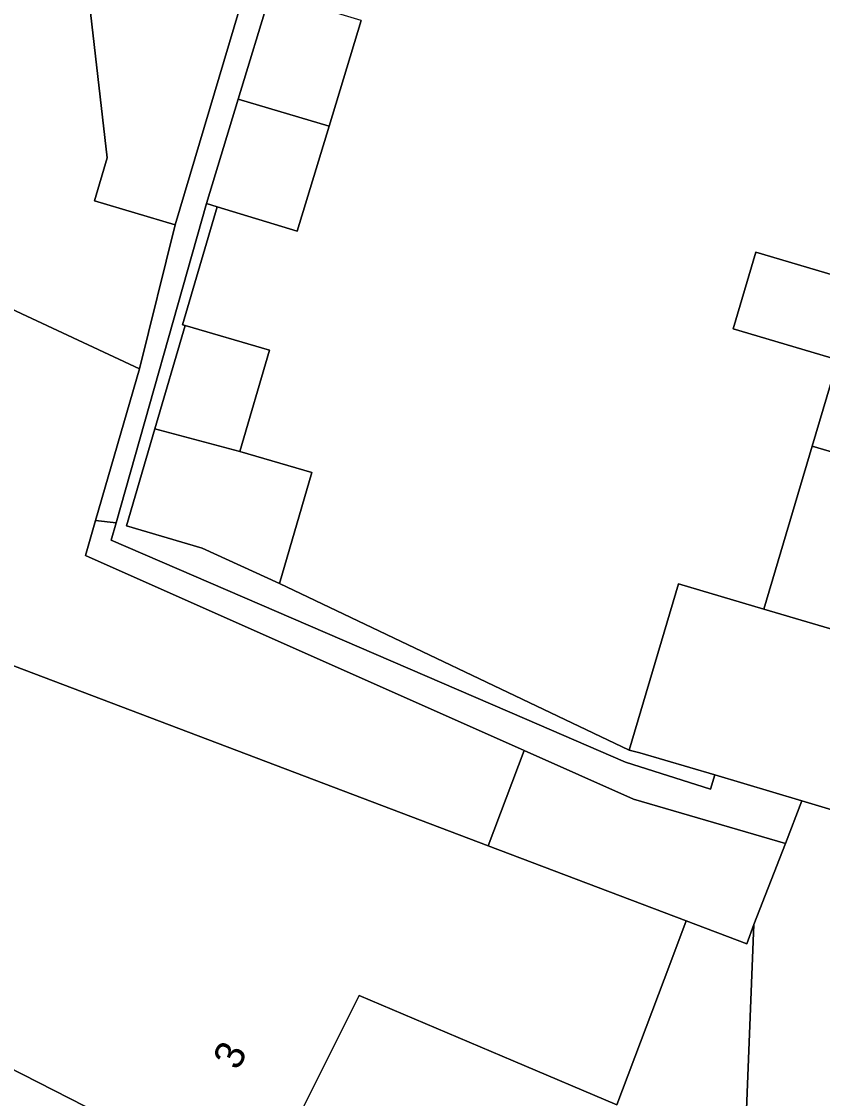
# Model space of a CAD drawing. Extents: x 160349 to 161355, y 381727 to 382854.
# Drawn here: x 160579.38 to 160606.52, y 382020.34 to 382056.86 of the extents above; entities that cross this region are included whole.
import ezdxf

# ---------------------------------------------------------------- set-up
doc = ezdxf.new("R2010")
doc.units = 0
for name, color, linetype in [('IMGEO_Erf', 7, 'Continuous'), ('IMGEO_Groenvoorziening', 7, 'Continuous'), ('IMGEO_Inrit_onverhard', 7, 'Continuous'), ('IMGEO_Pand', 7, 'Continuous'), ('IMGEO_Pand_nummerreeks', 7, 'Continuous'), ('IMGEO_Rijbaan_lokaal_open', 7, 'Continuous'), ('IMGEO_Voetpad_open', 7, 'Continuous')]:
    doc.layers.add(name, color=color, linetype=linetype)

msp = doc.modelspace()

# ---------------------------------------------------------------- linework, layer by layer
at = {"layer": 'IMGEO_Erf'}
msp.add_lwpolyline([(160585.328, 382072.575), (160578.792, 382074.891), (160577.106, 382062.766), (160575.681, 382062.964), (160575.624, 382062.548), (160574.783, 382056.502), (160576.207, 382056.304), (160575.198, 382049.046), (160569.845, 382051.509), (160569.801, 382051.419), (160583.376, 382045.082), (160584.584, 382049.97), (160581.845, 382050.785), (160582.28, 382052.244), (160581.448, 382059.536)], close=True, dxfattribs=at)
for points in [[(160590.886, 382056.897), (160589.799, 382053.313), (160588.72, 382049.757), (160586.006, 382050.58), (160584.834, 382046.578), (160584.926, 382046.551), (160587.783, 382045.714), (160586.777, 382042.278), (160589.218, 382041.563), (160588.116, 382037.798), (160599.972, 382032.148), (160601.644, 382037.792), (160604.537, 382036.937), (160606.175, 382042.463), (160607.041, 382045.386), (160603.492, 382046.434), (160604.262, 382049.039), (160607.813, 382047.99), (160609.451, 382053.517), (160611.088, 382059.043)], [(160582.049, 382019.806), (160567.258, 382027.358), (160569.969, 382032.694), (160568.184, 382033.456), (160568.223, 382033.56), (160567.62, 382033.798), (160563.756, 382026.216), (160561.616, 382027.336), (160561.005, 382026.029), (160561.7, 382025.66), (160561.631, 382025.459), (160561.904, 382025.308), (160561.543, 382019.82), (160560.417, 381999.666), (160555.404, 381999.955), (160555.394, 381999.801), (160586.709, 381984.411), (160587.131, 381985.496), (160591.533, 381996.816)], [(160603.75, 382014.83), (160604.192, 382026.239), (160603.957, 382025.586), (160601.909, 382026.364), (160601.348, 382024.877), (160599.551, 382020.118), (160596.039, 382021.61), (160590.819, 382023.827), (160587.632, 382017.457)]]:
    msp.add_lwpolyline(points, dxfattribs=at)
at = {"layer": 'IMGEO_Groenvoorziening'}
msp.add_lwpolyline([(160588.116, 382037.798), (160585.501, 382039.005), (160582.934, 382039.756), (160583.898, 382043.045), (160584.926, 382046.551), (160584.834, 382046.578), (160586.006, 382050.58), (160585.648, 382050.689), (160582.58, 382039.86), (160582.409, 382039.275), (160596.419, 382033.222), (160599.851, 382031.74), (160602.723, 382030.824), (160602.871, 382031.311), (160600.339, 382032.059), (160599.972, 382032.148)], close=True, dxfattribs=at)
at = {"layer": 'IMGEO_Inrit_onverhard'}
msp.add_lwpolyline([(160581.541, 382038.749), (160581.885, 382039.937), (160583.376, 382045.082), (160569.801, 382051.419), (160568.593, 382044.873), (160567.919, 382038.965), (160569.977, 382038.199), (160570.064, 382038.428), (160575.278, 382036.453), (160577.484, 382035.617), (160595.189, 382028.91), (160596.411, 382032.134)], close=True, dxfattribs=at)
at = {"layer": 'IMGEO_Pand'}
for points in [[(160590.741, 382070.657), (160585.328, 382072.575), (160581.448, 382059.536), (160582.28, 382052.244), (160581.845, 382050.785), (160584.584, 382049.97)], [(160590.886, 382056.897), (160588.22, 382057.706), (160587.815, 382057.829), (160586.72, 382054.223), (160589.799, 382053.313)], [(160589.799, 382053.313), (160586.72, 382054.223), (160585.648, 382050.689), (160586.006, 382050.58), (160588.72, 382049.757)], [(160614.989, 382045.87), (160607.813, 382047.99), (160604.262, 382049.039), (160603.492, 382046.434), (160607.041, 382045.386), (160606.175, 382042.463), (160613.351, 382040.342)], [(160587.783, 382045.714), (160584.926, 382046.551), (160583.898, 382043.045), (160586.777, 382042.278)], [(160589.218, 382041.563), (160586.777, 382042.278), (160583.898, 382043.045), (160582.934, 382039.756), (160585.501, 382039.005), (160588.116, 382037.798)], [(160613.351, 382040.342), (160606.175, 382042.463), (160604.537, 382036.937), (160611.714, 382034.817)], [(160611.714, 382034.817), (160604.537, 382036.937), (160601.644, 382037.792), (160599.972, 382032.148), (160600.339, 382032.059), (160602.871, 382031.311), (160605.827, 382030.426), (160610.04, 382029.166)]]:
    msp.add_lwpolyline(points, close=True, dxfattribs=at)
for points in [[(160587.632, 382017.457), (160590.819, 382023.827), (160596.039, 382021.61), (160599.551, 382020.118), (160601.348, 382024.877), (160601.909, 382026.364), (160595.189, 382028.91), (160577.484, 382035.617)], [(160567.258, 382027.358), (160582.049, 382019.806), (160581.372, 382018.44), (160580.81, 382018.725), (160577.958, 382013.117)]]:
    msp.add_lwpolyline(points, dxfattribs=at)
at = {"layer": 'IMGEO_Rijbaan_lokaal_open'}
msp.add_lwpolyline([(160596.411, 382032.134), (160595.189, 382028.91), (160601.909, 382026.364), (160603.957, 382025.586), (160604.192, 382026.239), (160605.266, 382028.988), (160600.115, 382030.486)], close=True, dxfattribs=at)
at = {"layer": 'IMGEO_Voetpad_open'}
for points in [[(160590.741, 382070.657), (160584.584, 382049.97), (160583.376, 382045.082), (160581.885, 382039.937), (160582.58, 382039.86), (160585.648, 382050.689), (160586.72, 382054.223), (160587.815, 382057.829)], [(160612.329, 382027.732), (160612.492, 382028.495), (160611.134, 382028.835), (160610.04, 382029.166), (160605.827, 382030.426), (160605.266, 382028.988), (160604.192, 382026.239), (160603.75, 382014.83), (160597.255, 382006.702)]]:
    msp.add_lwpolyline(points, dxfattribs=at)
msp.add_lwpolyline([(160582.409, 382039.275), (160582.58, 382039.86), (160581.885, 382039.937), (160581.541, 382038.749), (160596.411, 382032.134), (160600.115, 382030.486), (160605.266, 382028.988), (160605.827, 382030.426), (160602.871, 382031.311), (160602.723, 382030.824), (160599.851, 382031.74), (160596.419, 382033.222)], close=True, dxfattribs=at)

# ---------------------------------------------------------------- texts
at = {"layer": 'IMGEO_Pand_nummerreeks'}
msp.add_text('3', height=1, rotation=63.4207, dxfattribs=at).set_placement((160586.715, 382021.257))

doc.saveas('drawing.dxf')
